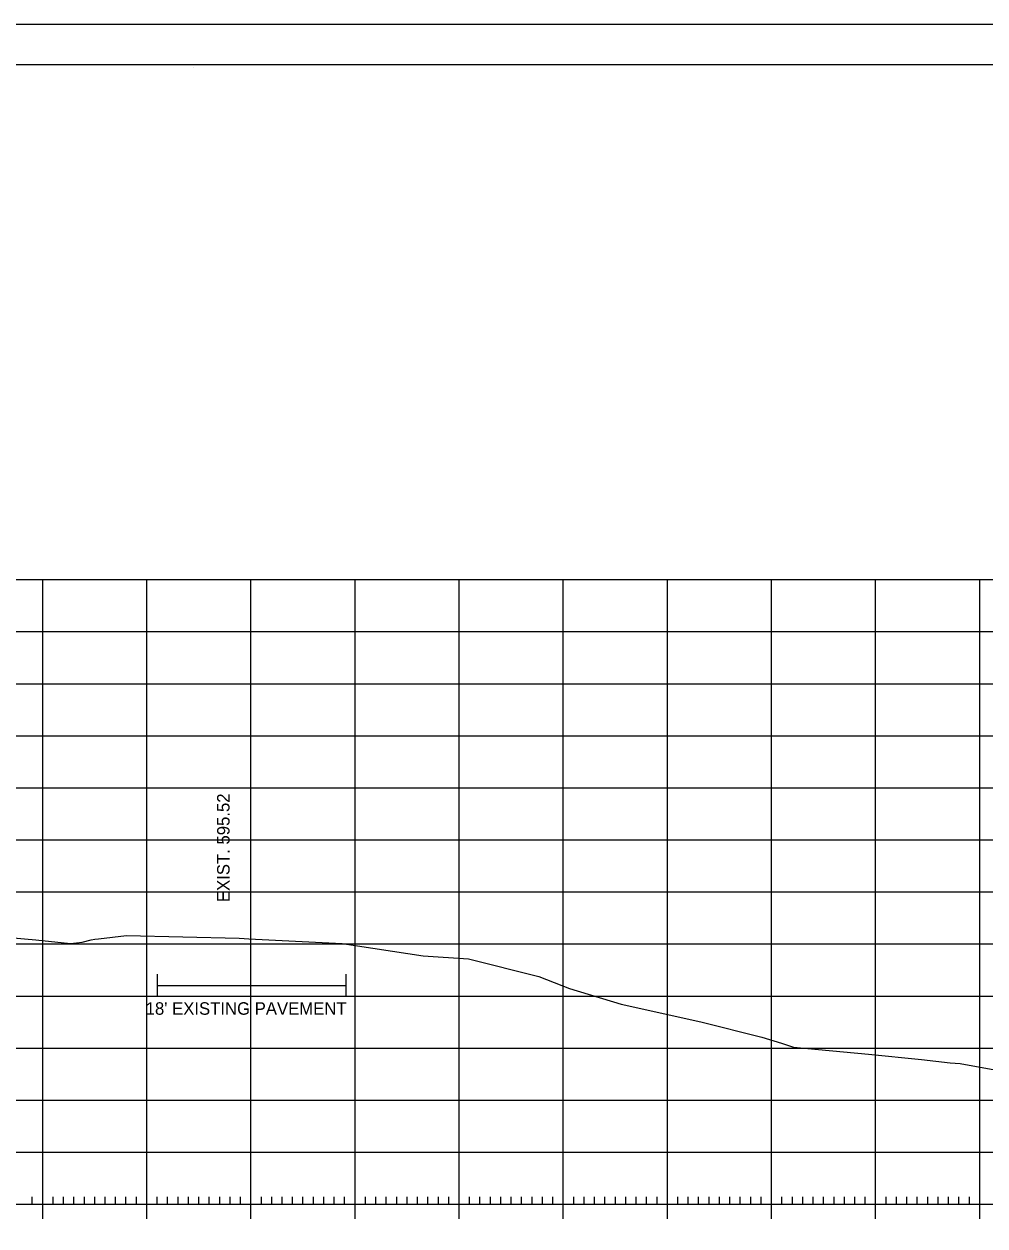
# Model space of a CAD drawing. Extents: x 961436 to 1372525, y 380079 to 2027791.
# Drawn here: x 1371173.1 to 1371265.4, y 380847 to 380962.4 of the extents above; entities that cross this region are included whole.
import ezdxf

# ---------------------------------------------------------------- set-up
doc = ezdxf.new("R2010")
doc.units = 0
for name, color, linetype in [('R_Axis', 7, 'Continuous'), ('R_Border', 7, 'Continuous'), ('R_Drive', 7, 'Continuous'), ('R_Exist Surface', 7, 'Continuous'), ('R_Fin Surface Annot', 7, 'Continuous'), ('R_Grid', 7, 'Continuous'), ('R_No Plot', 7, 'Continuous'), ('R_Xsect Elev', 7, 'Continuous')]:
    doc.layers.add(name, color=color, linetype=linetype)

msp = doc.modelspace()

# ---------------------------------------------------------------- linework, layer by layer
at = {"layer": 'R_Axis'}
for p, q in [((1371173.88, 380849.07), (1371173.88, 380849.77)), ((1371174.88, 380847.67), (1371174.88, 380850.47)), ((1371175.88, 380849.07), (1371175.88, 380849.77)), ((1371176.88, 380849.07), (1371176.88, 380849.77)), ((1371177.88, 380849.07), (1371177.88, 380849.77)), ((1371178.88, 380849.07), (1371178.88, 380849.77)), ((1371179.88, 380849.07), (1371179.88, 380849.77)), ((1371180.88, 380849.07), (1371180.88, 380849.77)), ((1371181.88, 380849.07), (1371181.88, 380849.77)), ((1371182.88, 380849.07), (1371182.88, 380849.77)), ((1371183.88, 380849.07), (1371183.88, 380849.77)), ((1371184.88, 380847.67), (1371184.88, 380850.47)), ((1371185.88, 380849.07), (1371185.88, 380849.77)), ((1371186.88, 380849.07), (1371186.88, 380849.77)), ((1371187.88, 380849.07), (1371187.88, 380849.77)), ((1371188.88, 380849.07), (1371188.88, 380849.77)), ((1371189.88, 380849.07), (1371189.88, 380849.77)), ((1371190.88, 380849.07), (1371190.88, 380849.77)), ((1371191.88, 380849.07), (1371191.88, 380849.77)), ((1371192.88, 380849.07), (1371192.88, 380849.77)), ((1371193.88, 380849.07), (1371193.88, 380849.77)), ((1371194.88, 380847.67), (1371194.88, 380850.47)), ((1371195.88, 380849.07), (1371195.88, 380849.77)), ((1371196.88, 380849.07), (1371196.88, 380849.77)), ((1371197.88, 380849.07), (1371197.88, 380849.77)), ((1371198.88, 380849.07), (1371198.88, 380849.77)), ((1371199.88, 380849.07), (1371199.88, 380849.77)), ((1371200.88, 380849.07), (1371200.88, 380849.77)), ((1371201.88, 380849.07), (1371201.88, 380849.77)), ((1371202.88, 380849.07), (1371202.88, 380849.77)), ((1371203.88, 380849.07), (1371203.88, 380849.77)), ((1371204.88, 380847.67), (1371204.88, 380850.47)), ((1371205.88, 380849.07), (1371205.88, 380849.77)), ((1371206.88, 380849.07), (1371206.88, 380849.77)), ((1371207.88, 380849.07), (1371207.88, 380849.77)), ((1371208.88, 380849.07), (1371208.88, 380849.77)), ((1371209.88, 380849.07), (1371209.88, 380849.77)), ((1371210.88, 380849.07), (1371210.88, 380849.77)), ((1371211.88, 380849.07), (1371211.88, 380849.77)), ((1371212.88, 380849.07), (1371212.88, 380849.77)), ((1371213.88, 380849.07), (1371213.88, 380849.77)), ((1371214.88, 380847.67), (1371214.88, 380850.47)), ((1371215.88, 380849.07), (1371215.88, 380849.77)), ((1371216.88, 380849.07), (1371216.88, 380849.77)), ((1371217.88, 380849.07), (1371217.88, 380849.77)), ((1371218.88, 380849.07), (1371218.88, 380849.77)), ((1371219.88, 380849.07), (1371219.88, 380849.77)), ((1371220.88, 380849.07), (1371220.88, 380849.77)), ((1371221.88, 380849.07), (1371221.88, 380849.77)), ((1371222.88, 380849.07), (1371222.88, 380849.77)), ((1371223.88, 380849.07), (1371223.88, 380849.77)), ((1371224.88, 380847.67), (1371224.88, 380850.47)), ((1371225.88, 380849.07), (1371225.88, 380849.77)), ((1371226.88, 380849.07), (1371226.88, 380849.77)), ((1371227.88, 380849.07), (1371227.88, 380849.77)), ((1371228.88, 380849.07), (1371228.88, 380849.77)), ((1371229.88, 380849.07), (1371229.88, 380849.77)), ((1371230.88, 380849.07), (1371230.88, 380849.77)), ((1371231.88, 380849.07), (1371231.88, 380849.77)), ((1371232.88, 380849.07), (1371232.88, 380849.77)), ((1371233.88, 380849.07), (1371233.88, 380849.77)), ((1371234.88, 380847.67), (1371234.88, 380850.47)), ((1371235.88, 380849.07), (1371235.88, 380849.77)), ((1371236.88, 380849.07), (1371236.88, 380849.77)), ((1371237.88, 380849.07), (1371237.88, 380849.77)), ((1371238.88, 380849.07), (1371238.88, 380849.77)), ((1371239.88, 380849.07), (1371239.88, 380849.77)), ((1371240.88, 380849.07), (1371240.88, 380849.77)), ((1371241.88, 380849.07), (1371241.88, 380849.77)), ((1371242.88, 380849.07), (1371242.88, 380849.77)), ((1371243.88, 380849.07), (1371243.88, 380849.77)), ((1371244.88, 380847.67), (1371244.88, 380850.47)), ((1371245.88, 380849.07), (1371245.88, 380849.77)), ((1371246.88, 380849.07), (1371246.88, 380849.77)), ((1371247.88, 380849.07), (1371247.88, 380849.77)), ((1371248.88, 380849.07), (1371248.88, 380849.77)), ((1371249.88, 380849.07), (1371249.88, 380849.77)), ((1371250.88, 380849.07), (1371250.88, 380849.77)), ((1371251.88, 380849.07), (1371251.88, 380849.77)), ((1371252.88, 380849.07), (1371252.88, 380849.77)), ((1371253.88, 380849.07), (1371253.88, 380849.77)), ((1371254.88, 380847.67), (1371254.88, 380850.47)), ((1371255.88, 380849.07), (1371255.88, 380849.77)), ((1371256.88, 380849.07), (1371256.88, 380849.77)), ((1371257.88, 380849.07), (1371257.88, 380849.77)), ((1371258.88, 380849.07), (1371258.88, 380849.77)), ((1371259.88, 380849.07), (1371259.88, 380849.77)), ((1371260.88, 380849.07), (1371260.88, 380849.77)), ((1371261.88, 380849.07), (1371261.88, 380849.77)), ((1371262.88, 380849.07), (1371262.88, 380849.77)), ((1371263.88, 380849.07), (1371263.88, 380849.77)), ((1371264.88, 380847.67), (1371264.88, 380850.47)), ((1371054.88, 380849.07), (1371334.88, 380849.07))]:
    msp.add_line(p, q, dxfattribs=at)
at = {"layer": 'R_Border'}
for p, q in [((1371036.88, 380958.53), (1371353.06, 380958.53)), ((1371189.4, 380958.27), (1371189.4, 380958.27)), ((1371189.4, 380958.27), (1371189.4, 380958.27))]:
    msp.add_line(p, q, dxfattribs=at)
at = {"layer": 'R_Drive'}
for p, q in [((1371185.86, 380871.16), (1371185.86, 380869.02)), ((1371203.99, 380871.16), (1371203.99, 380869.02)), ((1371185.86, 380870.09), (1371203.99, 380870.09))]:
    msp.add_line(p, q, dxfattribs=at)
at = {"layer": 'R_Exist Surface'}
msp.add_lwpolyline([(1371171.69, 380874.69), (1371174.23, 380874.47), (1371177.56, 380874.11), (1371178.13, 380874.18), (1371178.66, 380874.24), (1371179.53, 380874.46), (1371179.88, 380874.54), (1371180.24, 380874.57), (1371182.93, 380874.89), (1371193.74, 380874.61), (1371194.23, 380874.59), (1371194.68, 380874.57), (1371203.63, 380874.1), (1371211.43, 380872.93), (1371215.76, 380872.65), (1371222.53, 380870.95), (1371225.48, 380869.79), (1371230.44, 380868.28), (1371238.1, 380866.6), (1371243.95, 380865.12), (1371245.83, 380864.55), (1371247, 380864.17), (1371254.2, 380863.5), (1371259.28, 380862.96), (1371262.05, 380862.65), (1371262.98, 380862.59), (1371267.37, 380861.79)], dxfattribs=at)
at = {"layer": 'R_Grid'}
for p, q in [((1371054.88, 380909.07), (1371334.88, 380909.07)), ((1371174.88, 380849.07), (1371174.88, 380909.07)), ((1371184.88, 380849.07), (1371184.88, 380909.07)), ((1371194.88, 380849.07), (1371194.88, 380909.07)), ((1371204.88, 380849.07), (1371204.88, 380909.07)), ((1371214.88, 380849.07), (1371214.88, 380909.07)), ((1371224.88, 380849.07), (1371224.88, 380909.07)), ((1371234.88, 380849.07), (1371234.88, 380909.07)), ((1371244.88, 380849.07), (1371244.88, 380909.07)), ((1371254.88, 380849.07), (1371254.88, 380909.07)), ((1371264.88, 380849.07), (1371264.88, 380909.07)), ((1371054.88, 380904.07), (1371334.88, 380904.07)), ((1371054.88, 380899.07), (1371334.88, 380899.07)), ((1371054.88, 380894.07), (1371334.88, 380894.07)), ((1371054.88, 380889.07), (1371334.88, 380889.07)), ((1371054.88, 380884.07), (1371334.88, 380884.07)), ((1371054.88, 380879.07), (1371334.88, 380879.07)), ((1371054.88, 380874.07), (1371334.88, 380874.07)), ((1371054.88, 380869.07), (1371334.88, 380869.07)), ((1371054.88, 380864.07), (1371334.88, 380864.07)), ((1371054.88, 380859.07), (1371334.88, 380859.07)), ((1371054.88, 380854.07), (1371334.88, 380854.07)), ((1371054.88, 380849.07), (1371334.88, 380849.07))]:
    msp.add_line(p, q, dxfattribs=at)
at = {"layer": 'R_No Plot'}
msp.add_line((1371024.48, 380962.43), (1371357.81, 380962.43), dxfattribs=at)
for points in [[(1371024.47, 380962.43), (1371357.81, 380962.43), (1371357.81, 380749.09), (1371024.47, 380749.09)], [(1371270.8, 380958.53), (1371290.42, 380958.53), (1371290.42, 380948.65), (1371306.53, 380948.65), (1371329.73, 380948.65), (1371329.85, 380920.5), (1371353.06, 380920.5), (1371353.06, 380753.07), (1371036.88, 380753.07), (1371036.88, 380958.53)]]:
    msp.add_lwpolyline(points, close=True, dxfattribs=at)

# ---------------------------------------------------------------- texts
at = {"layer": 'R_Fin Surface Annot'}
msp.add_text("18' EXISTING PAVEMENT", height=1.2, dxfattribs=at).set_placement((1371184.77, 380867.27))
at = {"layer": 'R_Xsect Elev'}
msp.add_text('EXIST. 595.52', height=1.2, rotation=90, dxfattribs=at).set_placement((1371192.83, 380878.09))

doc.saveas('drawing.dxf')
